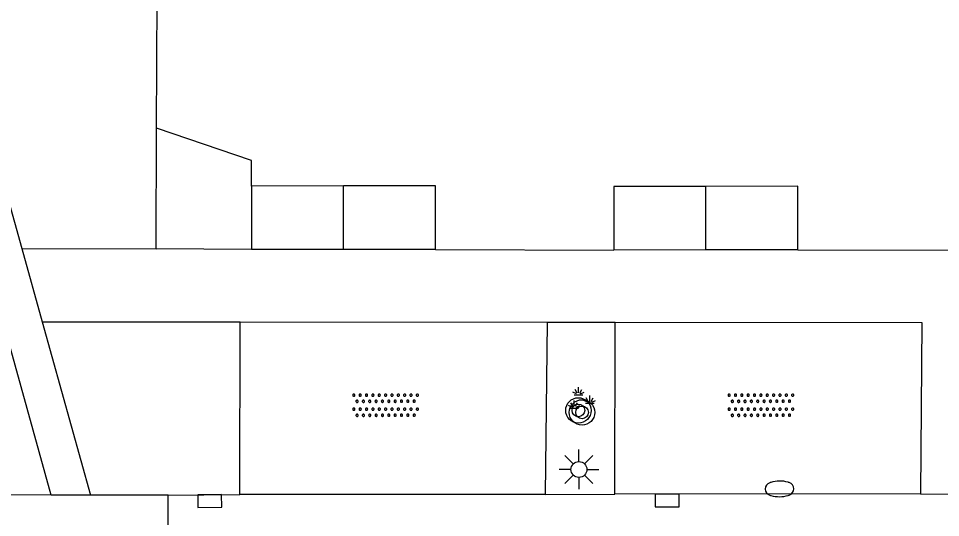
# Model space of a CAD drawing. Extents: x 125000 to 129004, y 397500 to 399008.
# Drawn here: x 127097.15 to 127126.18, y 398269.05 to 398284.75 of the extents above; entities that cross this region are included whole.
import ezdxf

# ---------------------------------------------------------------- set-up
doc = ezdxf.new("R2010")
doc.units = 0
for name, color, linetype in [('gg-afsc-hekwerk', 7, 'Continuous'), ('gg-afsc-muur', 7, 'Continuous'), ('gg-bbg-bijgebouw', 7, 'Continuous'), ('gg-bbg-luifel en loopbrug', 7, 'Continuous'), ('gg-bbg-tussenscheiding', 7, 'Continuous'), ('gg-knt-verharding', 7, 'Continuous'), ('gt-symb-boom', 7, 'Continuous'), ('gt-symb-brandkraan', 7, 'Continuous'), ('gt-symb-groenvak', 7, 'Continuous'), ('gt-symb-kolk', 7, 'Continuous'), ('gt-symb-lichtmast', 7, 'Continuous'), ('gt-symb-overige verharding', 7, 'Continuous')]:
    doc.layers.add(name, color=color, linetype=linetype)

# ---------------------------------------------------------------- blocks, each defined once
blk = doc.blocks.new('gt0-BR')
at = {"layer": 'gt-symb-brandkraan'}
for centre, radius, start, end in [((-0.244, 0), 0.206, 107.5669, 252.4331), ((0.599, -2.664), 3, 106.892, 107.5669), ((0, -0.691), 0.938, 73.108, 106.892), ((-0.599, -2.664), 3, 72.4331, 73.108), ((0.244, 0), 0.206, 287.567, 72.4331), ((0.599, 2.664), 3, 252.4331, 253.108), ((0, 0.691), 0.938, 253.108, 286.8921), ((-0.599, 2.664), 3, 286.8921, 287.567)]:
    blk.add_arc(centre, radius, start, end, dxfattribs=at)
blk = doc.blocks.new('gt0-OVH')
at = {"layer": 'gt-symb-overige verharding'}
for points in [[(-0.972, 0.298), (-0.967, 0.308), (-0.965, 0.319), (-0.966, 0.33), (-0.971, 0.34), (-0.978, 0.348), (-0.988, 0.353), (-0.999, 0.355), (-1.01, 0.354), (-1.02, 0.349), (-1.028, 0.342), (-1.033, 0.332), (-1.035, 0.321), (-1.034, 0.31), (-1.029, 0.3), (-1.022, 0.292), (-1.012, 0.287), (-1.001, 0.285), (-0.99, 0.286), (-0.98, 0.291)], [(-0.772, 0.298), (-0.767, 0.308), (-0.765, 0.319), (-0.766, 0.33), (-0.771, 0.34), (-0.778, 0.348), (-0.788, 0.353), (-0.799, 0.355), (-0.81, 0.354), (-0.82, 0.349), (-0.828, 0.342), (-0.833, 0.332), (-0.835, 0.321), (-0.834, 0.31), (-0.829, 0.3), (-0.822, 0.292), (-0.812, 0.287), (-0.801, 0.285), (-0.79, 0.286), (-0.78, 0.291)], [(-0.572, 0.298), (-0.567, 0.308), (-0.565, 0.319), (-0.566, 0.33), (-0.571, 0.34), (-0.578, 0.348), (-0.588, 0.353), (-0.599, 0.355), (-0.61, 0.354), (-0.62, 0.349), (-0.628, 0.342), (-0.633, 0.332), (-0.635, 0.321), (-0.634, 0.31), (-0.629, 0.3), (-0.622, 0.292), (-0.612, 0.287), (-0.601, 0.285), (-0.59, 0.286), (-0.58, 0.291)], [(-0.372, 0.298), (-0.367, 0.308), (-0.365, 0.319), (-0.366, 0.33), (-0.371, 0.34), (-0.378, 0.348), (-0.388, 0.353), (-0.399, 0.355), (-0.41, 0.354), (-0.42, 0.349), (-0.428, 0.342), (-0.433, 0.332), (-0.435, 0.321), (-0.434, 0.31), (-0.429, 0.3), (-0.422, 0.292), (-0.412, 0.287), (-0.401, 0.285), (-0.39, 0.286), (-0.38, 0.291)], [(-0.172, 0.298), (-0.167, 0.308), (-0.165, 0.319), (-0.166, 0.33), (-0.171, 0.34), (-0.178, 0.348), (-0.188, 0.353), (-0.199, 0.355), (-0.21, 0.354), (-0.22, 0.349), (-0.228, 0.342), (-0.233, 0.332), (-0.235, 0.321), (-0.234, 0.31), (-0.229, 0.3), (-0.222, 0.292), (-0.212, 0.287), (-0.201, 0.285), (-0.19, 0.286), (-0.18, 0.291)], [(0.028, 0.298), (0.033, 0.308), (0.035, 0.319), (0.034, 0.33), (0.029, 0.34), (0.022, 0.348), (0.012, 0.353), (0.001, 0.355), (-0.01, 0.354), (-0.02, 0.349), (-0.028, 0.342), (-0.033, 0.332), (-0.035, 0.321), (-0.034, 0.31), (-0.029, 0.3), (-0.022, 0.292), (-0.012, 0.287), (-0.001, 0.285), (0.01, 0.286), (0.02, 0.291)], [(0.228, 0.298), (0.233, 0.308), (0.235, 0.319), (0.234, 0.33), (0.229, 0.34), (0.222, 0.348), (0.212, 0.353), (0.201, 0.355), (0.19, 0.354), (0.18, 0.349), (0.172, 0.342), (0.167, 0.332), (0.165, 0.321), (0.166, 0.31), (0.171, 0.3), (0.178, 0.292), (0.188, 0.287), (0.199, 0.285), (0.21, 0.286), (0.22, 0.291)], [(0.428, 0.298), (0.433, 0.308), (0.435, 0.319), (0.434, 0.33), (0.429, 0.34), (0.422, 0.348), (0.412, 0.353), (0.401, 0.355), (0.39, 0.354), (0.38, 0.349), (0.372, 0.342), (0.367, 0.332), (0.365, 0.321), (0.366, 0.31), (0.371, 0.3), (0.378, 0.292), (0.388, 0.287), (0.399, 0.285), (0.41, 0.286), (0.42, 0.291)], [(0.628, 0.298), (0.633, 0.308), (0.635, 0.319), (0.634, 0.33), (0.629, 0.34), (0.622, 0.348), (0.612, 0.353), (0.601, 0.355), (0.59, 0.354), (0.58, 0.349), (0.572, 0.342), (0.567, 0.332), (0.565, 0.321), (0.566, 0.31), (0.571, 0.3), (0.578, 0.292), (0.588, 0.287), (0.599, 0.285), (0.61, 0.286), (0.62, 0.291)], [(0.828, 0.298), (0.833, 0.308), (0.835, 0.319), (0.834, 0.33), (0.829, 0.34), (0.822, 0.348), (0.812, 0.353), (0.801, 0.355), (0.79, 0.354), (0.78, 0.349), (0.772, 0.342), (0.767, 0.332), (0.765, 0.321), (0.766, 0.31), (0.771, 0.3), (0.778, 0.292), (0.788, 0.287), (0.799, 0.285), (0.81, 0.286), (0.82, 0.291)], [(1.028, 0.298), (1.033, 0.308), (1.035, 0.319), (1.034, 0.33), (1.029, 0.34), (1.022, 0.348), (1.012, 0.353), (1.001, 0.355), (0.99, 0.354), (0.98, 0.349), (0.972, 0.342), (0.967, 0.332), (0.965, 0.321), (0.966, 0.31), (0.971, 0.3), (0.978, 0.292), (0.988, 0.287), (0.999, 0.285), (1.01, 0.286), (1.02, 0.291)], [(-0.872, 0.106), (-0.867, 0.116), (-0.865, 0.126), (-0.866, 0.137), (-0.871, 0.147), (-0.878, 0.156), (-0.888, 0.161), (-0.899, 0.163), (-0.91, 0.162), (-0.92, 0.157), (-0.928, 0.15), (-0.933, 0.14), (-0.935, 0.129), (-0.934, 0.118), (-0.929, 0.108), (-0.922, 0.1), (-0.912, 0.095), (-0.901, 0.092), (-0.89, 0.094), (-0.88, 0.098)], [(-0.672, 0.106), (-0.667, 0.116), (-0.665, 0.126), (-0.666, 0.137), (-0.671, 0.147), (-0.678, 0.156), (-0.688, 0.161), (-0.699, 0.163), (-0.71, 0.162), (-0.72, 0.157), (-0.728, 0.15), (-0.733, 0.14), (-0.735, 0.129), (-0.734, 0.118), (-0.729, 0.108), (-0.722, 0.1), (-0.712, 0.095), (-0.701, 0.092), (-0.69, 0.094), (-0.68, 0.098)], [(-0.472, 0.106), (-0.467, 0.116), (-0.465, 0.126), (-0.466, 0.137), (-0.471, 0.147), (-0.478, 0.156), (-0.488, 0.161), (-0.499, 0.163), (-0.51, 0.162), (-0.52, 0.157), (-0.528, 0.15), (-0.533, 0.14), (-0.535, 0.129), (-0.534, 0.118), (-0.529, 0.108), (-0.522, 0.1), (-0.512, 0.095), (-0.501, 0.092), (-0.49, 0.094), (-0.48, 0.098)], [(-0.272, 0.106), (-0.267, 0.116), (-0.265, 0.126), (-0.266, 0.137), (-0.271, 0.147), (-0.278, 0.156), (-0.288, 0.161), (-0.299, 0.163), (-0.31, 0.162), (-0.32, 0.157), (-0.328, 0.15), (-0.333, 0.14), (-0.335, 0.129), (-0.334, 0.118), (-0.329, 0.108), (-0.322, 0.1), (-0.312, 0.095), (-0.301, 0.092), (-0.29, 0.094), (-0.28, 0.098)], [(-0.072, 0.106), (-0.067, 0.116), (-0.065, 0.126), (-0.066, 0.137), (-0.071, 0.147), (-0.078, 0.156), (-0.088, 0.161), (-0.099, 0.163), (-0.11, 0.162), (-0.12, 0.157), (-0.128, 0.15), (-0.133, 0.14), (-0.135, 0.129), (-0.134, 0.118), (-0.129, 0.108), (-0.122, 0.1), (-0.112, 0.095), (-0.101, 0.092), (-0.09, 0.094), (-0.08, 0.098)], [(0.128, 0.106), (0.133, 0.116), (0.135, 0.126), (0.134, 0.137), (0.129, 0.147), (0.122, 0.156), (0.112, 0.161), (0.101, 0.163), (0.09, 0.162), (0.08, 0.157), (0.072, 0.15), (0.067, 0.14), (0.065, 0.129), (0.066, 0.118), (0.071, 0.108), (0.078, 0.1), (0.088, 0.095), (0.099, 0.092), (0.11, 0.094), (0.12, 0.098)], [(0.328, 0.106), (0.333, 0.116), (0.335, 0.126), (0.334, 0.137), (0.329, 0.147), (0.322, 0.156), (0.312, 0.161), (0.301, 0.163), (0.29, 0.162), (0.28, 0.157), (0.272, 0.15), (0.267, 0.14), (0.265, 0.129), (0.266, 0.118), (0.271, 0.108), (0.278, 0.1), (0.288, 0.095), (0.299, 0.092), (0.31, 0.094), (0.32, 0.098)], [(0.528, 0.106), (0.533, 0.116), (0.535, 0.126), (0.534, 0.137), (0.529, 0.147), (0.522, 0.156), (0.512, 0.161), (0.501, 0.163), (0.49, 0.162), (0.48, 0.157), (0.472, 0.15), (0.467, 0.14), (0.465, 0.129), (0.466, 0.118), (0.471, 0.108), (0.478, 0.1), (0.488, 0.095), (0.499, 0.092), (0.51, 0.094), (0.52, 0.098)], [(0.728, 0.106), (0.733, 0.116), (0.735, 0.126), (0.734, 0.137), (0.729, 0.147), (0.722, 0.156), (0.712, 0.161), (0.701, 0.163), (0.69, 0.162), (0.68, 0.157), (0.672, 0.15), (0.667, 0.14), (0.665, 0.129), (0.666, 0.118), (0.671, 0.108), (0.678, 0.1), (0.688, 0.095), (0.699, 0.092), (0.71, 0.094), (0.72, 0.098)], [(0.928, 0.106), (0.933, 0.116), (0.935, 0.126), (0.934, 0.137), (0.929, 0.147), (0.922, 0.156), (0.912, 0.161), (0.901, 0.163), (0.89, 0.162), (0.88, 0.157), (0.872, 0.15), (0.867, 0.14), (0.865, 0.129), (0.866, 0.118), (0.871, 0.108), (0.878, 0.1), (0.888, 0.095), (0.899, 0.092), (0.91, 0.094), (0.92, 0.098)], [(-0.972, -0.142), (-0.967, -0.132), (-0.965, -0.121), (-0.966, -0.11), (-0.971, -0.1), (-0.978, -0.092), (-0.988, -0.087), (-0.999, -0.085), (-1.01, -0.086), (-1.02, -0.091), (-1.028, -0.098), (-1.033, -0.108), (-1.035, -0.119), (-1.034, -0.13), (-1.029, -0.14), (-1.022, -0.148), (-1.012, -0.153), (-1.001, -0.155), (-0.99, -0.154), (-0.98, -0.149)], [(-0.872, -0.334), (-0.867, -0.324), (-0.865, -0.314), (-0.866, -0.303), (-0.871, -0.293), (-0.878, -0.284), (-0.888, -0.279), (-0.899, -0.277), (-0.91, -0.278), (-0.92, -0.283), (-0.928, -0.29), (-0.933, -0.3), (-0.935, -0.311), (-0.934, -0.322), (-0.929, -0.332), (-0.922, -0.34), (-0.912, -0.345), (-0.901, -0.348), (-0.89, -0.346), (-0.88, -0.342)], [(-0.772, -0.142), (-0.767, -0.132), (-0.765, -0.121), (-0.766, -0.11), (-0.771, -0.1), (-0.778, -0.092), (-0.788, -0.087), (-0.799, -0.085), (-0.81, -0.086), (-0.82, -0.091), (-0.828, -0.098), (-0.833, -0.108), (-0.835, -0.119), (-0.834, -0.13), (-0.829, -0.14), (-0.822, -0.148), (-0.812, -0.153), (-0.801, -0.155), (-0.79, -0.154), (-0.78, -0.149)], [(-0.672, -0.334), (-0.667, -0.324), (-0.665, -0.314), (-0.666, -0.303), (-0.671, -0.293), (-0.678, -0.284), (-0.688, -0.279), (-0.699, -0.277), (-0.71, -0.278), (-0.72, -0.283), (-0.728, -0.29), (-0.733, -0.3), (-0.735, -0.311), (-0.734, -0.322), (-0.729, -0.332), (-0.722, -0.34), (-0.712, -0.345), (-0.701, -0.348), (-0.69, -0.346), (-0.68, -0.342)], [(-0.572, -0.142), (-0.567, -0.132), (-0.565, -0.121), (-0.566, -0.11), (-0.571, -0.1), (-0.578, -0.092), (-0.588, -0.087), (-0.599, -0.085), (-0.61, -0.086), (-0.62, -0.091), (-0.628, -0.098), (-0.633, -0.108), (-0.635, -0.119), (-0.634, -0.13), (-0.629, -0.14), (-0.622, -0.148), (-0.612, -0.153), (-0.601, -0.155), (-0.59, -0.154), (-0.58, -0.149)], [(-0.472, -0.334), (-0.467, -0.324), (-0.465, -0.314), (-0.466, -0.303), (-0.471, -0.293), (-0.478, -0.284), (-0.488, -0.279), (-0.499, -0.277), (-0.51, -0.278), (-0.52, -0.283), (-0.528, -0.29), (-0.533, -0.3), (-0.535, -0.311), (-0.534, -0.322), (-0.529, -0.332), (-0.522, -0.34), (-0.512, -0.345), (-0.501, -0.348), (-0.49, -0.346), (-0.48, -0.342)], [(-0.372, -0.142), (-0.367, -0.132), (-0.365, -0.121), (-0.366, -0.11), (-0.371, -0.1), (-0.378, -0.092), (-0.388, -0.087), (-0.399, -0.085), (-0.41, -0.086), (-0.42, -0.091), (-0.428, -0.098), (-0.433, -0.108), (-0.435, -0.119), (-0.434, -0.13), (-0.429, -0.14), (-0.422, -0.148), (-0.412, -0.153), (-0.401, -0.155), (-0.39, -0.154), (-0.38, -0.149)], [(-0.272, -0.334), (-0.267, -0.324), (-0.265, -0.314), (-0.266, -0.303), (-0.271, -0.293), (-0.278, -0.284), (-0.288, -0.279), (-0.299, -0.277), (-0.31, -0.278), (-0.32, -0.283), (-0.328, -0.29), (-0.333, -0.3), (-0.335, -0.311), (-0.334, -0.322), (-0.329, -0.332), (-0.322, -0.34), (-0.312, -0.345), (-0.301, -0.348), (-0.29, -0.346), (-0.28, -0.342)], [(-0.172, -0.142), (-0.167, -0.132), (-0.165, -0.121), (-0.166, -0.11), (-0.171, -0.1), (-0.178, -0.092), (-0.188, -0.087), (-0.199, -0.085), (-0.21, -0.086), (-0.22, -0.091), (-0.228, -0.098), (-0.233, -0.108), (-0.235, -0.119), (-0.234, -0.13), (-0.229, -0.14), (-0.222, -0.148), (-0.212, -0.153), (-0.201, -0.155), (-0.19, -0.154), (-0.18, -0.149)], [(-0.072, -0.334), (-0.067, -0.324), (-0.065, -0.314), (-0.066, -0.303), (-0.071, -0.293), (-0.078, -0.284), (-0.088, -0.279), (-0.099, -0.277), (-0.11, -0.278), (-0.12, -0.283), (-0.128, -0.29), (-0.133, -0.3), (-0.135, -0.311), (-0.134, -0.322), (-0.129, -0.332), (-0.122, -0.34), (-0.112, -0.345), (-0.101, -0.348), (-0.09, -0.346), (-0.08, -0.342)], [(0.028, -0.142), (0.033, -0.132), (0.035, -0.121), (0.034, -0.11), (0.029, -0.1), (0.022, -0.092), (0.012, -0.087), (0.001, -0.085), (-0.01, -0.086), (-0.02, -0.091), (-0.028, -0.098), (-0.033, -0.108), (-0.035, -0.119), (-0.034, -0.13), (-0.029, -0.14), (-0.022, -0.148), (-0.012, -0.153), (-0.001, -0.155), (0.01, -0.154), (0.02, -0.149)], [(0.128, -0.334), (0.133, -0.324), (0.135, -0.314), (0.134, -0.303), (0.129, -0.293), (0.122, -0.284), (0.112, -0.279), (0.101, -0.277), (0.09, -0.278), (0.08, -0.283), (0.072, -0.29), (0.067, -0.3), (0.065, -0.311), (0.066, -0.322), (0.071, -0.332), (0.078, -0.34), (0.088, -0.345), (0.099, -0.348), (0.11, -0.346), (0.12, -0.342)], [(0.228, -0.142), (0.233, -0.132), (0.235, -0.121), (0.234, -0.11), (0.229, -0.1), (0.222, -0.092), (0.212, -0.087), (0.201, -0.085), (0.19, -0.086), (0.18, -0.091), (0.172, -0.098), (0.167, -0.108), (0.165, -0.119), (0.166, -0.13), (0.171, -0.14), (0.178, -0.148), (0.188, -0.153), (0.199, -0.155), (0.21, -0.154), (0.22, -0.149)], [(0.328, -0.334), (0.333, -0.324), (0.335, -0.314), (0.334, -0.303), (0.329, -0.293), (0.322, -0.284), (0.312, -0.279), (0.301, -0.277), (0.29, -0.278), (0.28, -0.283), (0.272, -0.29), (0.267, -0.3), (0.265, -0.311), (0.266, -0.322), (0.271, -0.332), (0.278, -0.34), (0.288, -0.345), (0.299, -0.348), (0.31, -0.346), (0.32, -0.342)], [(0.428, -0.142), (0.433, -0.132), (0.435, -0.121), (0.434, -0.11), (0.429, -0.1), (0.422, -0.092), (0.412, -0.087), (0.401, -0.085), (0.39, -0.086), (0.38, -0.091), (0.372, -0.098), (0.367, -0.108), (0.365, -0.119), (0.366, -0.13), (0.371, -0.14), (0.378, -0.148), (0.388, -0.153), (0.399, -0.155), (0.41, -0.154), (0.42, -0.149)], [(0.528, -0.334), (0.533, -0.324), (0.535, -0.314), (0.534, -0.303), (0.529, -0.293), (0.522, -0.284), (0.512, -0.279), (0.501, -0.277), (0.49, -0.278), (0.48, -0.283), (0.472, -0.29), (0.467, -0.3), (0.465, -0.311), (0.466, -0.322), (0.471, -0.332), (0.478, -0.34), (0.488, -0.345), (0.499, -0.348), (0.51, -0.346), (0.52, -0.342)], [(0.628, -0.142), (0.633, -0.132), (0.635, -0.121), (0.634, -0.11), (0.629, -0.1), (0.622, -0.092), (0.612, -0.087), (0.601, -0.085), (0.59, -0.086), (0.58, -0.091), (0.572, -0.098), (0.567, -0.108), (0.565, -0.119), (0.566, -0.13), (0.571, -0.14), (0.578, -0.148), (0.588, -0.153), (0.599, -0.155), (0.61, -0.154), (0.62, -0.149)], [(0.728, -0.334), (0.733, -0.324), (0.735, -0.314), (0.734, -0.303), (0.729, -0.293), (0.722, -0.284), (0.712, -0.279), (0.701, -0.277), (0.69, -0.278), (0.68, -0.283), (0.672, -0.29), (0.667, -0.3), (0.665, -0.311), (0.666, -0.322), (0.671, -0.332), (0.678, -0.34), (0.688, -0.345), (0.699, -0.348), (0.71, -0.346), (0.72, -0.342)], [(0.828, -0.142), (0.833, -0.132), (0.835, -0.121), (0.834, -0.11), (0.829, -0.1), (0.822, -0.092), (0.812, -0.087), (0.801, -0.085), (0.79, -0.086), (0.78, -0.091), (0.772, -0.098), (0.767, -0.108), (0.765, -0.119), (0.766, -0.13), (0.771, -0.14), (0.778, -0.148), (0.788, -0.153), (0.799, -0.155), (0.81, -0.154), (0.82, -0.149)], [(0.928, -0.334), (0.933, -0.324), (0.935, -0.314), (0.934, -0.303), (0.929, -0.293), (0.922, -0.284), (0.912, -0.279), (0.901, -0.277), (0.89, -0.278), (0.88, -0.283), (0.872, -0.29), (0.867, -0.3), (0.865, -0.311), (0.866, -0.322), (0.871, -0.332), (0.878, -0.34), (0.888, -0.345), (0.899, -0.348), (0.91, -0.346), (0.92, -0.342)], [(1.028, -0.142), (1.033, -0.132), (1.035, -0.121), (1.034, -0.11), (1.029, -0.1), (1.022, -0.092), (1.012, -0.087), (1.001, -0.085), (0.99, -0.086), (0.98, -0.091), (0.972, -0.098), (0.967, -0.108), (0.965, -0.119), (0.966, -0.13), (0.971, -0.14), (0.978, -0.148), (0.988, -0.153), (0.999, -0.155), (1.01, -0.154), (1.02, -0.149)]]:
    blk.add_lwpolyline(points, close=True, dxfattribs=at)
blk = doc.blocks.new('gt0-KOLK')
at = {"layer": 'gt-symb-kolk'}
blk.add_lwpolyline([(0, 0), (0.375, 0), (0.375, 0.4), (-0.375, 0.4), (-0.375, 0), (0, 0)], dxfattribs=at)
blk = doc.blocks.new('gt0-BOOM')
at = {"layer": 'gt-symb-boom'}
for radius in [0.4, 0.2]:
    blk.add_circle((0, 0), radius, dxfattribs=at)
blk = doc.blocks.new('gt0-LMAST')
at = {"layer": 'gt-symb-lichtmast'}
for p, q in [((-0.005, 0.246), (-0.005, 0.621)), ((-0.182, 0.173), (-0.447, 0.438)), ((0.172, 0.173), (0.437, 0.438)), ((-0.255, -0.004), (-0.63, -0.004)), ((-0.182, -0.181), (-0.447, -0.446)), ((-0.005, -0.254), (-0.005, -0.629)), ((0.437, -0.446), (0.172, -0.181)), ((0.245, -0.004), (0.62, -0.004))]:
    blk.add_line(p, q, dxfattribs=at)
blk.add_circle((-0.005, -0.004), 0.25, dxfattribs=at)
blk = doc.blocks.new('gt0-GRVAK')
at = {"layer": 'gt-symb-groenvak'}
for p, q in [((-0.091, 0.211), (-0.156, 0.322)), ((-0.047, 0.214), (-0.047, 0.393)), ((-0.004, 0.211), (0.061, 0.322)), ((-0.11, 0.189), (-0.228, 0.24)), ((-0.182, 0.153), (0.088, 0.153)), ((0.015, 0.189), (0.133, 0.24)), ((0.262, -0.052), (0.197, 0.059)), ((0.305, -0.049), (0.305, 0.13)), ((0.349, -0.052), (0.414, 0.059)), ((-0.245, -0.228), (-0.363, -0.177)), ((-0.318, -0.264), (-0.047, -0.264)), ((-0.226, -0.206), (-0.291, -0.095)), ((-0.183, -0.203), (-0.183, -0.024)), ((-0.139, -0.206), (-0.074, -0.095)), ((-0.12, -0.228), (-0.002, -0.177)), ((0.243, -0.074), (0.125, -0.023)), ((0.17, -0.11), (0.441, -0.11)), ((0.368, -0.074), (0.486, -0.023))]:
    blk.add_line(p, q, dxfattribs=at)

msp = doc.modelspace()

# ---------------------------------------------------------------- linework, layer by layer
at = {"layer": 'gg-afsc-hekwerk'}
for p, q in [((127101.502, 398281.293), (127101.523, 398286.242)), ((127121.694, 398277.47), (127127.303, 398277.459))]:
    msp.add_line(p, q, dxfattribs=at)
at = {"layer": 'gg-afsc-muur'}
msp.add_line((127110.284, 398277.482), (127115.899, 398277.458), dxfattribs=at)
at = {"layer": 'gg-bbg-bijgebouw'}
for p, q in [((127107.385, 398279.478), (127104.488, 398279.474)), ((127104.488, 398279.474), (127104.49, 398277.474)), ((127107.387, 398277.478), (127104.49, 398277.474)), ((127110.284, 398277.482), (127107.387, 398277.478)), ((127118.797, 398277.464), (127115.899, 398277.458)), ((127121.694, 398277.47), (127118.797, 398277.464))]:
    msp.add_line(p, q, dxfattribs=at)
for points in [[(127110.284, 398277.482), (127110.281, 398279.482), (127107.385, 398279.478)], [(127118.792, 398279.464), (127115.895, 398279.458), (127115.899, 398277.458)], [(127121.694, 398277.47), (127121.69, 398279.47), (127118.792, 398279.464)]]:
    msp.add_lwpolyline(points, dxfattribs=at)
at = {"layer": 'gg-bbg-luifel en loopbrug'}
for p, q in [((127101.486, 398277.504), (127101.502, 398281.293)), ((127104.49, 398277.474), (127101.486, 398277.504))]:
    msp.add_line(p, q, dxfattribs=at)
msp.add_lwpolyline([(127104.488, 398279.474), (127104.484, 398280.274), (127101.502, 398281.293)], dxfattribs=at)
at = {"layer": 'gg-bbg-tussenscheiding'}
for p, q in [((127107.387, 398277.478), (127107.385, 398279.478)), ((127118.797, 398277.464), (127118.792, 398279.464))]:
    msp.add_line(p, q, dxfattribs=at)
at = {"layer": 'gg-knt-verharding'}
for p, q in [((127097.257, 398277.508), (127101.486, 398277.504)), ((127097.257, 398277.508), (127097.901, 398275.201)), ((127098.185, 398269.751), (127096.666, 398275.202)), ((127097.901, 398275.201), (127099.422, 398269.751)), ((127097.901, 398275.201), (127104.129, 398275.197)), ((127104.119, 398269.77), (127104.129, 398275.197)), ((127104.129, 398275.197), (127113.801, 398275.191)), ((127113.801, 398275.191), (127113.731, 398269.772)), ((127113.801, 398275.191), (127115.935, 398275.189)), ((127115.929, 398269.776), (127115.935, 398275.189)), ((127115.935, 398275.189), (127125.591, 398275.183)), ((127125.591, 398275.183), (127125.554, 398269.792)), ((127098.185, 398269.751), (127089.384, 398269.771)), ((127099.422, 398269.751), (127098.185, 398269.751)), ((127101.866, 398269.752), (127099.422, 398269.751)), ((127101.853, 398264.235), (127101.866, 398269.752)), ((127101.866, 398269.752), (127104.119, 398269.77)), ((127113.731, 398269.772), (127104.119, 398269.77)), ((127113.731, 398269.772), (127115.929, 398269.776)), ((127125.554, 398269.792), (127115.929, 398269.776)), ((127125.554, 398269.792), (127127.144, 398269.782))]:
    msp.add_line(p, q, dxfattribs=at)
msp.add_lwpolyline([(127097.33, 398298.948), (127094.533, 398287.271), (127097.257, 398277.508)], dxfattribs=at)

# ---------------------------------------------------------------- block references
at = {"layer": 'gt-symb-boom'}
for p in [(127114.78, 398272.415), (127114.895, 398272.352)]:
    msp.add_blockref('gt0-BOOM', p, dxfattribs=at)
at = {"layer": 'gt-symb-brandkraan', "rotation": 0.5406624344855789}
msp.add_blockref('gt0-BR', (127121.112, 398269.947), dxfattribs=at)
at = {"layer": 'gt-symb-groenvak'}
msp.add_blockref('gt0-GRVAK', (127114.831, 398272.75), dxfattribs=at)
at = {"layer": 'gt-symb-kolk'}
for p, rotation in [((127103.17, 398269.763), -179.1364721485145), ((127117.576, 398269.778), -179.90316215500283)]:
    msp.add_blockref('gt0-KOLK', p, dxfattribs=dict(at, rotation=rotation))
at = {"layer": 'gt-symb-lichtmast'}
msp.add_blockref('gt0-LMAST', (127114.802, 398270.562), dxfattribs=at)
at = {"layer": 'gt-symb-overige verharding', "rotation": 0.11459140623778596}
for p in [(127108.711, 398272.575), (127120.527, 398272.575)]:
    msp.add_blockref('gt0-OVH', p, dxfattribs=at)

doc.saveas('drawing.dxf')
